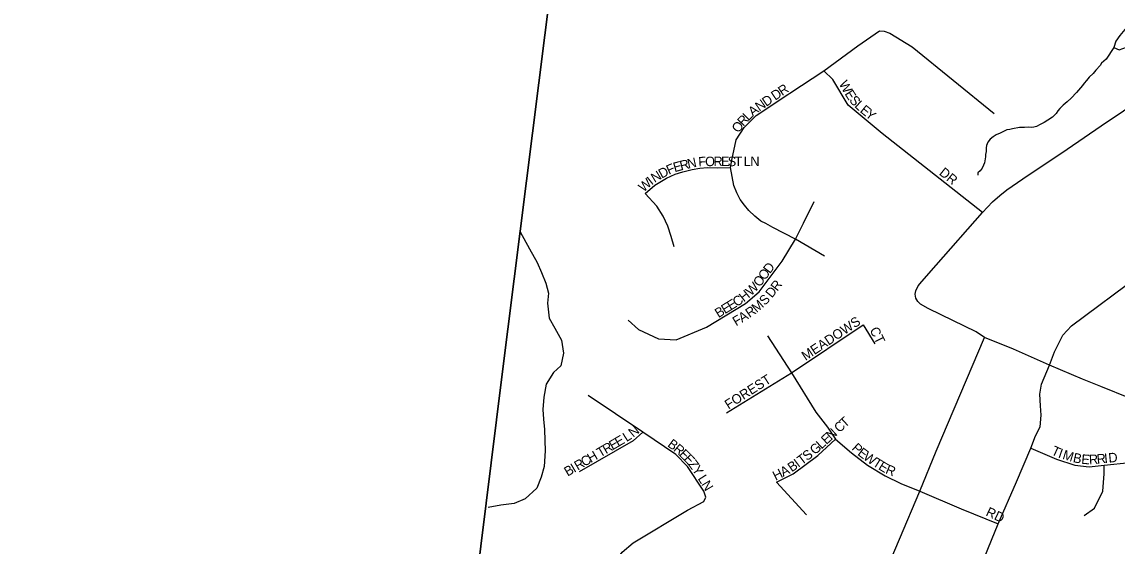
# Model space of a CAD drawing. Extents: x 1310247 to 1664935, y 235267 to 584339.
# Drawn here: x 1453770 to 1459518, y 413982 to 416732 of the extents above; entities that cross this region are included whole.
import ezdxf

# ---------------------------------------------------------------- set-up
doc = ezdxf.new("R2010")
doc.units = 0
for name, color, linetype in [('GM_X_Adjacent_County', 7, 'Continuous'), ('GM_X_County', 7, 'Continuous'), ('GM_X_County_Road', 7, 'Continuous'), ('GM_X_Minor_Lake', 7, 'Continuous'), ('GM_X_Minor_River', 7, 'Continuous'), ('GM_X_Township', 7, 'Continuous'), ('GM_X_Township_Subdivision', 7, 'Continuous'), ('GM_X_Township_Subdivision_Text', 7, 'Continuous')]:
    doc.layers.add(name, color=color, linetype=linetype)

msp = doc.modelspace()

# ---------------------------------------------------------------- linework, layer by layer
at = {"layer": 'GM_X_Adjacent_County'}
msp.add_lwpolyline([(1457514.1, 424598.8), (1456288.4, 414870.2), (1456150.3, 413755.9), (1455965.4, 412270.1), (1455818.5, 411054.1), (1455743.6, 410473.9), (1455696.6, 410094.7), (1455666.7, 409869.1), (1455572.5, 409158), (1455355.4, 407518.9), (1455298.5, 407089), (1455188.8, 406136.8), (1455061.2, 405297.6), (1454959.8, 404514.8), (1454480.8, 400915.8), (1454072.9, 397836.5), (1453769.5, 395544.2)], dxfattribs=at)
at = {"layer": 'GM_X_County'}
msp.add_lwpolyline([(1453769.5, 395544.2), (1454072.9, 397836.5), (1454480.8, 400915.8), (1454959.8, 404514.8), (1455061.2, 405297.6), (1455188.8, 406136.8), (1455298.5, 407089), (1455355.4, 407518.9), (1455572.5, 409158), (1455666.7, 409869.1), (1455696.6, 410094.7), (1455743.6, 410473.9), (1455818.5, 411054.1), (1455965.4, 412270.1), (1456150.3, 413755.9), (1456288.4, 414870.2), (1457514.1, 424598.8)], dxfattribs=at)
at = {"layer": 'GM_X_County_Road'}
for points in [[(1458269.2, 413766.6), (1458482, 414269.6), (1458567.8, 414480.3), (1458822.5, 415076.7), (1458779.2, 415105.2), (1458595.5, 415194.6), (1458527.3, 415227.9), (1458487.1, 415251.5), (1458471.7, 415265), (1458461.9, 415282.9), (1458458.5, 415303), (1458461.3, 415321.6), (1458474.3, 415348.1), (1458493.2, 415369.9), (1458569.2, 415456.4), (1458812.2, 415731.8), (1458864.8, 415787.7), (1458902.9, 415821.6), (1458939.1, 415850.4), (1459024.1, 415908.8), (1459256, 416063.5), (1459435.1, 416186), (1459669, 416343.4)], [(1459588.6, 414756.2), (1459433.7, 414818.8), (1459336.3, 414857.1), (1459163, 414931.6), (1458975.2, 415015.5), (1458822.5, 415076.7)]]:
    msp.add_lwpolyline(points, dxfattribs=at)
at = {"layer": 'GM_X_Minor_Lake'}
msp.add_lwpolyline([(1459798.9, 416733.9), (1459737.2, 416765.3), (1459670.7, 416752.6), (1459622, 416723.5), (1459559.2, 416692.7), (1459532.4, 416661.2), (1459511.8, 416631.5), (1459501, 416597.6), (1459528.9, 416585), (1459567.3, 416600.2), (1459613.7, 416611.3), (1459650, 416624.6), (1459684.4, 416638), (1459726, 416611), (1459768.9, 416650.3), (1459791.4, 416667.8), (1459798.9, 416733.9)], dxfattribs=at)
at = {"layer": 'GM_X_Minor_River'}
for points in [[(1459501, 416597.6), (1459460.4, 416537), (1459435.8, 416515.7), (1459429.5, 416503.8), (1459406.8, 416478.4), (1459392.3, 416460.7), (1459371.8, 416441.2), (1459357.3, 416423.6), (1459344.9, 416409.9), (1459336.6, 416398.1), (1459326.3, 416386.3), (1459305.6, 416360.8), (1459276.7, 416331.5), (1459256.2, 416312), (1459235.7, 416294.5), (1459217.2, 416277), (1459206.9, 416265.2), (1459198.5, 416251.4), (1459179.9, 416231.9)], [(1459179.9, 416231.9), (1459155.5, 416216.5), (1459135.1, 416205), (1459114.8, 416193.5), (1459094.5, 416184), (1459080.4, 416180.4), (1459068.3, 416178.7), (1459052.3, 416179.1), (1459032.2, 416177.6), (1459006.1, 416178.3), (1458969.8, 416171.3), (1458955.7, 416167.6), (1458939.6, 416166), (1458905.1, 416148.9), (1458882.8, 416139.5), (1458868.5, 416129.8), (1458852.1, 416116.2), (1458839.7, 416100.5), (1458833.2, 416082.7), (1458830.9, 416070.7), (1458830.4, 416052.7), (1458828, 416036.8), (1458827.7, 416024.7), (1458822.9, 415992.8), (1458816.6, 415981), (1458810.2, 415965.1), (1458799.8, 415951.3), (1458787.5, 415939.6), (1458787.2, 415927.6)], [(1456384.7, 415630.8), (1456434.7, 415541.1), (1456473.4, 415470.1), (1456496.3, 415417.5), (1456519.2, 415360.8), (1456534.2, 415308.3), (1456529.1, 415256.2), (1456537.5, 415177.7), (1456566.5, 415125), (1456601.3, 415062), (1456611.9, 414993.6), (1456598.5, 414927.6)], [(1456598.5, 414927.6), (1456560.4, 414892.8), (1456521, 414831.3), (1456509.7, 414763.3), (1456504.4, 414699.2), (1456507.3, 414647), (1456512.3, 414592.7), (1456515.2, 414536.4), (1456516.1, 414482.2), (1456510.4, 414400), (1456495.3, 414344.1), (1456472.1, 414286.4), (1456410.8, 414229.4), (1456354.1, 414204.5), (1456283.8, 414195.8), (1456217.8, 414184.4)]]:
    msp.add_lwpolyline(points, dxfattribs=at)
at = {"layer": 'GM_X_Township'}
msp.add_lwpolyline([(1453769.5, 395544.2), (1454072.9, 397836.5), (1454480.8, 400915.8), (1454959.8, 404514.8), (1455061.2, 405297.6), (1455188.8, 406136.8), (1455298.5, 407089), (1455355.4, 407518.9), (1455572.5, 409158), (1455666.7, 409869.1), (1455696.6, 410094.7), (1455743.6, 410473.9), (1455818.5, 411054.1), (1455965.4, 412270.1), (1456150.3, 413755.9), (1456288.4, 414870.2), (1457514.1, 424598.8)], dxfattribs=at)
at = {"layer": 'GM_X_Township_Subdivision'}
for points in [[(1457790.6, 416351.2), (1457799.6, 416357.2), (1457979.6, 416475.6), (1458158, 416606.4), (1458271.6, 416684.2), (1458295.6, 416683.7), (1458325.4, 416673.1), (1458442.5, 416601.8), (1458873.1, 416251.1)], [(1458812.2, 415731.8), (1458285.6, 416146.6), (1458107.2, 416295.7), (1458026.1, 416430.5), (1457979.6, 416475.6)], [(1457983, 415503.4), (1457829.8, 415592.4), (1457710.5, 415652.8), (1457675.1, 415674.2), (1457648, 415685.7), (1457616, 415711.9), (1457584.8, 415742.3), (1457561.8, 415770.2), (1457540.5, 415799.8), (1457521.6, 415834.3), (1457506.8, 415872.9), (1457489.6, 415967.3), (1457495.3, 416006.7), (1457519.1, 416112.7), (1457561, 416177.5), (1457624.3, 416240.4), (1457790.6, 416351.2)], [(1457193.1, 415551), (1457177.5, 415605.2), (1457160.3, 415661), (1457134.8, 415711.9), (1457102, 415764.5), (1457040.4, 415831), (1457091.3, 415876.2), (1457152.9, 415911.5), (1457198, 415932.8), (1457238.3, 415945.2), (1457287.5, 415957.5), (1457328.6, 415964), (1457368.8, 415967.3), (1457420.6, 415966.5), (1457489.6, 415967.3)], [(1456952.3, 415167.3), (1457006.7, 415117.8), (1457110.5, 415068.4), (1457204.4, 415063.5), (1457362.6, 415130.2), (1457567.4, 415253.8), (1457639.4, 415315.6), (1457760.1, 415476.6), (1457829.8, 415592.4), (1457871.8, 415676.4), (1457928.6, 415790.1)], [(1458714.9, 413661.4), (1458894.2, 414098.2), (1458989.9, 414319.3), (1459064.8, 414495.1), (1459089.1, 414559.5), (1459114.4, 414607), (1459120, 414669), (1459116.2, 414718.1), (1459113.3, 414778.8), (1459122, 414830.9), (1459163, 414931.6), (1459190.4, 415001.4), (1459233.8, 415089.1), (1459278.1, 415137.3), (1459640.5, 415406.2), (1459956.5, 415650.9), (1460060.6, 415737.7)], [(1457467.7, 414681.6), (1457808.7, 414890.4), (1458185.7, 415142.6), (1458246.2, 415043.7)], [(1457682.7, 415084.5), (1457808.7, 414890.4), (1457937.3, 414684.1), (1457997.8, 414605), (1458039.8, 414542), (1458123.9, 414470.3), (1458207.9, 414406), (1458300.6, 414350.4), (1458383.4, 414310.9), (1458482, 414269.6), (1458699.5, 414177.5), (1458894.2, 414098.2)], [(1456848.9, 413809.9), (1456887.1, 413904.1), (1456920.6, 413950.8), (1456978.1, 413998.6), (1457264.1, 414171), (1457349.7, 414216.4), (1457360.1, 414238.2), (1457348.8, 414270.6), (1457264.1, 414399.6), (1457201.8, 414461.8), (1457028.3, 414580.3), (1456741.5, 414771.2)], [(1457028.3, 414580.3), (1456977.3, 414534.3), (1456694.3, 414370.6)], [(1457887.8, 414146.5), (1457729.6, 414317), (1457817.4, 414360.3), (1457947.1, 414457.9), (1458039.8, 414542)], [(1459064.8, 414495.1), (1459200, 414438.7), (1459296.2, 414406.3), (1459371.1, 414397.6), (1459451.1, 414406.3), (1459585.2, 414420.2), (1459658.3, 414422), (1459734.8, 414408.1), (1459794, 414373.3), (1459840.5, 414298.7), (1459858.4, 414223.5), (1459851.5, 414164.4), (1459825.4, 414089.5), (1459750.5, 414006)], [(1459345.7, 414142.8), (1459398.9, 414180), (1459442.5, 414270.6), (1459451.1, 414361), (1459451.1, 414406.3)]]:
    msp.add_lwpolyline(points, dxfattribs=at)

# ---------------------------------------------------------------- texts
at = {"layer": 'GM_X_Township_Subdivision_Text'}
for s, rotation, p in [('D', 34.32053, (1457723.4, 416317.8)), ('R', 33.48803, (1457759.6, 416342.5)), ('W', 299.25096, (1458056.4, 416407.6)), ('E', 302.84626, (1458086.2, 416354.8)), ('N', 34.53892, (1457640, 416260.6)), ('D', 34.33858, (1457676.2, 416285.5)), ('S', 310.03685, (1458109.3, 416319.7)), ('L', 317.22745, (1458136.7, 416287.8)), ('A', 38.58812, (1457606.4, 416233.7)), ('E', 320.82274, (1458165.1, 416261.6)), ('Y', 320.82274, (1458192.4, 416239.4)), ('O', 55.78863, (1457532.4, 416146.3)), ('R', 47.37021, (1457556, 416181.2)), ('L', 44.61365, (1457582.3, 416209.9)), ('F', 24.12061, (1457165.5, 415929.4)), ('E', 15.51387, (1457195.8, 415943.1)), ('R', 14.10693, (1457229.4, 415952.5)), ('N', 12.24434, (1457267.4, 415962)), ('F', 3.17074, (1457321.3, 415973)), ('O', 0.39348, (1457355.8, 415974.9)), ('R', 0.00001, (1457399.7, 415975.2)), ('E', 0.00001, (1457439.3, 415975.2)), ('S', 0.00001, (1457474.5, 415975.2)), ('T', 0.00001, (1457509.7, 415975.2)), ('L', 0.00001, (1457558.1, 415975.2)), ('N', 0.00001, (1457593.3, 415975.2)), ('I', 38.65298, (1457074.9, 415873.6)), ('N', 31.45857, (1457090.7, 415886.4)), ('D', 28.33481, (1457127.6, 415909)), ('DR', 321.35263, (1458580.5, 415933.5)), ('W', 41.43108, (1457032.5, 415836.2)), ('D', 53.12573, (1457695.9, 415408.1)), ('O', 52.98997, (1457642.9, 415337.7)), ('O', 53.15227, (1457669.5, 415372.9)), ('W', 44.4322, (1457596.7, 415291.5)), ('R', 52.53974, (1457734.6, 415315.9)), ('C', 32.41146, (1457520.1, 415235.4)), ('H', 39.0406, (1457558.7, 415260.4)), ('S', 45.66828, (1457669.5, 415241.5)), ('D', 51.10526, (1457706.2, 415280.6)), ('B', 31.58841, (1457425.8, 415177.4)), ('E', 31.58701, (1457459.5, 415198.2)), ('E', 31.60384, (1457489.5, 415216.6)), ('R', 34.59889, (1457588.8, 415177.8)), ('M', 40.71537, (1457626.1, 415203.9)), ('F', 31.00593, (1457518.5, 415134.5)), ('A', 32.0001, (1457549.5, 415153.1)), ('MEADOWS', 33.69006, (1457883, 414952.8)), ('CT', 296.57599, (1458217.9, 415116.4)), ('FOREST', 32.47183, (1457478.4, 414697.7)), ('T', 42.34244, (1458089.7, 414600.7)), ('N', 39.2323, (1456978.2, 414549.7)), ('N', 42.35603, (1458018.1, 414535.5)), ('C', 42.33312, (1458060.4, 414574.1)), ('E', 30.33117, (1456869.4, 414483.7)), ('E', 30.33117, (1456899.7, 414501.5)), ('L', 32.57217, (1456943.3, 414527)), ('B', 322.92607, (1457154.6, 414508)), ('E', 42.34244, (1457992.1, 414511.8)), ('H', 30.33889, (1456755.4, 414417)), ('T', 30.33308, (1456804.8, 414445.9)), ('R', 30.34672, (1456835.2, 414463.7)), ('R', 320.26285, (1457185.7, 414484.5)), ('E', 315.71496, (1457215.3, 414459.9)), ('S', 37.25717, (1457890.6, 414426.8)), ('G', 40.76358, (1457931.6, 414458.4)), ('L', 42.28978, (1457966, 414488.1)), ('P', 315.84992, (1458121.5, 414491.5)), ('E', 323.28662, (1458152.1, 414462.5)), ('W', 325.01665, (1458181.6, 414440.4)), ('T', 335.18287, (1459168.8, 414464.8)), ('I', 340.6764, (1459205.6, 414448.1)), ('M', 342.64415, (1459228.2, 414440.2)), ('R', 30.32637, (1456687.1, 414377)), ('C', 30.34672, (1456721.3, 414397)), ('E', 313.58963, (1457240.2, 414435.7)), ('Z', 307.32879, (1457263.5, 414411.3)), ('B', 34.75367, (1457810.6, 414368.3)), ('I', 37.16703, (1457845, 414392.2)), ('T', 37.23988, (1457862.5, 414405.5)), ('T', 328.19929, (1458231, 414406)), ('E', 328.81838, (1458261.4, 414387.2)), ('B', 348.25026, (1459283.7, 414423.1)), ('E', 354.94882, (1459328.8, 414414.1)), ('R', 3.29503, (1459371.8, 414410.9)), ('R', 5.4355, (1459413.4, 414413.3)), ('I', 5.57154, (1459452.9, 414417.1)), ('D', 5.60718, (1459474.9, 414419.3)), ('B', 30.34734, (1456633.9, 414345.9)), ('I', 30.31447, (1456668.1, 414365.9)), ('Y', 303.01104, (1457284.3, 414384.1)), ('H', 26.73124, (1457725.7, 414324.2)), ('A', 27.5471, (1457765.7, 414344.4)), ('R', 337.60476, (1458298.8, 414365.2)), ('L', 302.47749, (1457315.3, 414336.2)), ('N', 301.04622, (1457334, 414306.8)), ('RD', 334.80321, (1458825.1, 414143.9))]:
    msp.add_text(s, height=50, rotation=rotation, dxfattribs=at).set_placement(p)

doc.saveas('drawing.dxf')
